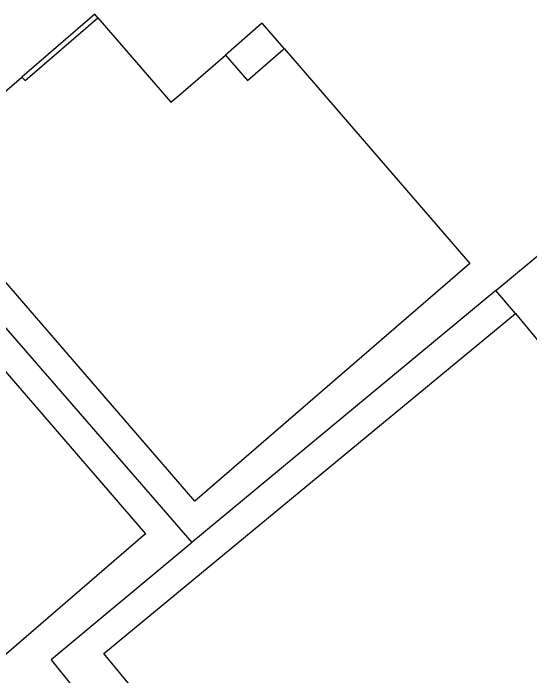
# Model space of a CAD drawing. Extents: x 156141 to 158132, y 385651 to 388399.
# Drawn here: x 156884.4 to 156991.7, y 387038.6 to 387176.2 of the extents above; entities that cross this region are included whole.
import ezdxf

# ---------------------------------------------------------------- set-up
doc = ezdxf.new("R2010")
doc.units = 0
for name, color, linetype in [('IMGEO_Hek', 7, 'Continuous'), ('IMGEO_Pand', 7, 'Continuous'), ('IMGEO_Pand_overbouw', 7, 'Continuous'), ('IMGEO_Rijbaan_lokaal_gesloten', 7, 'Continuous'), ('IMGEO_Rijbaan_lokaal_open', 7, 'Continuous')]:
    doc.layers.add(name, color=color, linetype=linetype)

msp = doc.modelspace()

# ---------------------------------------------------------------- linework, layer by layer
at = {"layer": 'IMGEO_Hek'}
for points in [[(156851.44, 387146.94), (156921.52, 387066.27)], [(156984.63, 387118.63), (156995.21, 387127.42)]]:
    msp.add_lwpolyline(points, dxfattribs=at)
at = {"layer": 'IMGEO_Pand'}
for points in [[(156979.26, 387124.2), (156922.16, 387074.83), (156870.34, 387134.73), (156871.38, 387135.63), (156870.29, 387136.89), (156869.76, 387136.42), (156863.68, 387143.46), (156878.39, 387156.17), (156886.23, 387162.94), (156886.88, 387162.21), (156901.99, 387175.26), (156917.15, 387157.7), (156919.2, 387159.48), (156928.51, 387167.5), (156933.05, 387162.25), (156940.48, 387168.69), (156940.67, 387168.86), (156979.26, 387124.2)], [(156766.82, 387029.07), (156787.07, 387046.56), (156787.26, 387046.72), (156791.18, 387050.12), (156803.76, 387060.98), (156807.66, 387064.36), (156807.87, 387064.54), (156828.93, 387082.73), (156829.14, 387082.91), (156869.16, 387117.49), (156911.85, 387068.09)], [(156855.14, 386913.21), (156861.94, 386918.82), (156862.51, 386918.13), (156863.81, 386919.2), (156841.79, 386945.88), (156840.48, 386944.84), (156840.12, 386945.3), (156840.62, 386945.71), (156841.4, 386946.35), (156925.76, 387015.95), (156903.22, 387043.24), (156988.71, 387113.85)], [(156988.71, 387113.85), (157030.87, 387062.8)], [(156911.85, 387068.09), (156832.99, 387000)]]:
    msp.add_lwpolyline(points, dxfattribs=at)
at = {"layer": 'IMGEO_Pand_overbouw'}
for points in [[(156886.23, 387162.94), (156886.88, 387162.21), (156901.99, 387175.26), (156901.33, 387176.02)], [(156940.67, 387168.86), (156936.09, 387174.15), (156935.89, 387173.97), (156928.51, 387167.5), (156933.05, 387162.25), (156940.48, 387168.69)]]:
    msp.add_lwpolyline(points, close=True, dxfattribs=at)
at = {"layer": 'IMGEO_Rijbaan_lokaal_gesloten'}
msp.add_arc((156564.58, 387503.84), 447.79, 311.1358, 316.2665, dxfattribs=at)
at = {"layer": 'IMGEO_Rijbaan_lokaal_open'}
msp.add_lwpolyline([(156988.71, 387113.85), (156984.63, 387118.63), (156921.52, 387066.27), (156921.3, 387066.08), (156892.3, 387041.9), (156896.78, 387036.3), (156874.15, 387017.66), (156848.13, 386996.22), (156822.21, 386974.91), (156812.2, 386966.59)], dxfattribs=at)

doc.saveas('drawing.dxf')
